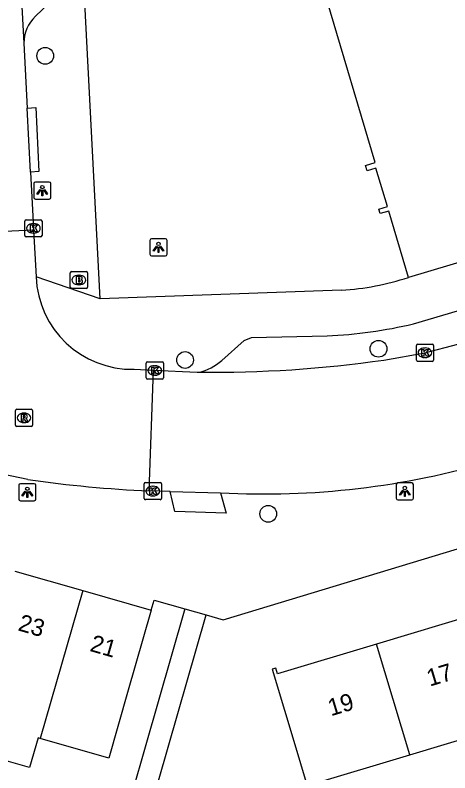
# Model space of a CAD drawing. Extents: x 158087 to 159494, y 382905 to 383981.
# Drawn here: x 158897.94 to 158923.32, y 383337.43 to 383381.71 of the extents above; entities that cross this region are included whole.
import ezdxf

# ---------------------------------------------------------------- set-up
doc = ezdxf.new("R2010")
doc.units = 0
for name, color, linetype in [('IMGEO_Boom', 7, 'Continuous'), ('IMGEO_Brandkraan', 7, 'Continuous'), ('IMGEO_Kolk', 7, 'Continuous'), ('IMGEO_Lichtpunt', 7, 'Continuous'), ('IMGEO_Pand', 7, 'Continuous'), ('IMGEO_Pand_nummerreeks', 7, 'Continuous'), ('IMGEO_Rijbaan_lokaal_open', 7, 'Continuous'), ('IMGEO_Rioolput', 7, 'Continuous'), ('IMGEO_Voetpad_open', 7, 'Continuous')]:
    doc.layers.add(name, color=color, linetype=linetype)

msp = doc.modelspace()

# ---------------------------------------------------------------- linework, layer by layer
at = {"layer": 'IMGEO_Boom'}
for centre in [(158899.692, 383379.334), (158919.154, 383362.212), (158907.858, 383361.557), (158912.717, 383352.566)]:
    msp.add_circle(centre, 0.489, dxfattribs=at)
at = {"layer": 'IMGEO_Brandkraan'}
for p, q in [((158901.156, 383365.806), (158901.156, 383366.658)), ((158901.231, 383366.732), (158902.083, 383366.732)), ((158901.644, 383366.512), (158901.669, 383366.512)), ((158902.157, 383366.658), (158902.157, 383365.806)), ((158902.083, 383365.732), (158901.231, 383365.732)), ((158901.667, 383365.952), (158901.642, 383365.952))]:
    msp.add_line(p, q, dxfattribs=at)
for points in [[(158901.156, 383365.806), (158901.156, 383366.658)], [(158901.231, 383366.732), (158902.083, 383366.732)], [(158902.157, 383366.658), (158902.157, 383365.806)], [(158901.504, 383366.432), (158901.504, 383366.032), (158901.717, 383366.032)], [(158901.735, 383366.432), (158901.504, 383366.432)], [(158901.683, 383366.351), (158901.629, 383366.351), (158901.629, 383366.275)], [(158901.629, 383366.275), (158901.682, 383366.275)], [(158901.691, 383366.199), (158901.629, 383366.199), (158901.629, 383366.118)], [(158901.629, 383366.118), (158901.691, 383366.118)], [(158902.083, 383365.732), (158901.231, 383365.732)]]:
    msp.add_lwpolyline(points, dxfattribs=at)
for centre, radius, start, end in [((158901.233, 383366.656), 0.0765, 91.552, 178.448), ((158901.233, 383366.656), 0.0765, 91.552, 178.448), ((158902.081, 383366.656), 0.0765, 1.552, 88.448), ((158902.081, 383366.656), 0.0765, 1.552, 88.448), ((158901.684, 383366.313), 0.0379, 267.8285, 90.9355), ((158901.692, 383366.158), 0.0404, 269.8759, 90.5077), ((158901.723, 383366.283), 0.251, 268.6676, 293.5347), ((158901.739, 383366.287), 0.145, 59.4692, 91.5367), ((158901.764, 383366.334), 0.0922, 285.5137, 58.1501), ((158901.769, 383366.142), 0.105, 301.3115, 78.989), ((158901.233, 383365.808), 0.0765, 181.552, 268.448), ((158901.233, 383365.808), 0.0765, 181.552, 268.448), ((158902.081, 383365.808), 0.0765, 271.552, 358.448), ((158902.081, 383365.808), 0.0765, 271.552, 358.448)]:
    msp.add_arc(centre, radius, start, end, dxfattribs=at)
for centre, major_axis, ratio, start_param, end_param in [((158901.643, 383366.232), (-0.387, 0.002), 0.722429, 4.712389, 7.853982), ((158901.668, 383366.232), (-0.39, 0.002), 0.717154, 1.570796, 4.712389)]:
    msp.add_ellipse(centre, major_axis=major_axis, ratio=ratio, start_param=start_param, end_param=end_param, dxfattribs=at)
at = {"layer": 'IMGEO_Kolk'}
for p, q in [((158898.505, 383368.826), (158898.505, 383369.678)), ((158898.58, 383369.752), (158899.432, 383369.752)), ((158899.506, 383369.678), (158899.506, 383368.826)), ((158898.993, 383369.532), (158899.018, 383369.532)), ((158899.432, 383368.752), (158898.58, 383368.752)), ((158899.016, 383368.972), (158898.991, 383368.972)), ((158921.438, 383362.479), (158922.29, 383362.479)), ((158921.363, 383361.553), (158921.363, 383362.405)), ((158921.851, 383362.259), (158921.876, 383362.259)), ((158922.364, 383362.405), (158922.364, 383361.553)), ((158921.874, 383361.699), (158921.849, 383361.699)), ((158905.593, 383360.519), (158905.593, 383361.371)), ((158905.668, 383361.445), (158906.52, 383361.445)), ((158906.081, 383361.225), (158906.106, 383361.225)), ((158906.594, 383361.371), (158906.594, 383360.519)), ((158922.29, 383361.479), (158921.438, 383361.479)), ((158906.52, 383360.445), (158905.668, 383360.445)), ((158906.104, 383360.665), (158906.079, 383360.665)), ((158905.475, 383353.469), (158905.475, 383354.321)), ((158905.55, 383354.395), (158906.402, 383354.395)), ((158905.963, 383354.175), (158905.988, 383354.175)), ((158906.476, 383354.321), (158906.476, 383353.469)), ((158905.986, 383353.615), (158905.961, 383353.615)), ((158906.402, 383353.395), (158905.55, 383353.395))]:
    msp.add_line(p, q, dxfattribs=at)
for points in [[(158898.505, 383368.826), (158898.505, 383369.678)], [(158898.58, 383369.752), (158899.432, 383369.752)], [(158899.506, 383369.678), (158899.506, 383368.826)], [(158898.826, 383369.452), (158898.949, 383369.452), (158898.949, 383369.301), (158899.079, 383369.452), (158899.243, 383369.452), (158899.097, 383369.301), (158899.25, 383369.052), (158899.098, 383369.052), (158899.013, 383369.216), (158898.949, 383369.149), (158898.949, 383369.052), (158898.826, 383369.052), (158898.826, 383369.452)], [(158899.432, 383368.752), (158898.58, 383368.752)], [(158921.438, 383362.479), (158922.29, 383362.479)], [(158921.363, 383361.553), (158921.363, 383362.405)], [(158921.684, 383362.179), (158921.807, 383362.179), (158921.807, 383362.028), (158921.937, 383362.179), (158922.101, 383362.179), (158921.955, 383362.028), (158922.108, 383361.779), (158921.956, 383361.779), (158921.871, 383361.943), (158921.807, 383361.876), (158921.807, 383361.779), (158921.684, 383361.779), (158921.684, 383362.179)], [(158922.364, 383362.405), (158922.364, 383361.553)], [(158905.593, 383360.519), (158905.593, 383361.371)], [(158905.668, 383361.445), (158906.52, 383361.445)], [(158905.914, 383361.145), (158906.037, 383361.145), (158906.037, 383360.994), (158906.167, 383361.145), (158906.331, 383361.145), (158906.185, 383360.994), (158906.338, 383360.745), (158906.186, 383360.745), (158906.101, 383360.909), (158906.037, 383360.842), (158906.037, 383360.745), (158905.914, 383360.745), (158905.914, 383361.145)], [(158906.594, 383361.371), (158906.594, 383360.519)], [(158922.29, 383361.479), (158921.438, 383361.479)], [(158906.52, 383360.445), (158905.668, 383360.445)], [(158905.475, 383353.469), (158905.475, 383354.321)], [(158905.55, 383354.395), (158906.402, 383354.395)], [(158905.796, 383354.095), (158905.919, 383354.095), (158905.919, 383353.944), (158906.049, 383354.095), (158906.213, 383354.095), (158906.067, 383353.944), (158906.22, 383353.695), (158906.068, 383353.695), (158905.983, 383353.859), (158905.919, 383353.792), (158905.919, 383353.695), (158905.796, 383353.695), (158905.796, 383354.095)], [(158906.476, 383354.321), (158906.476, 383353.469)], [(158906.402, 383353.395), (158905.55, 383353.395)]]:
    msp.add_lwpolyline(points, dxfattribs=at)
for centre, start, end in [((158898.582, 383369.676), 91.552, 178.448), ((158898.582, 383369.676), 91.552, 178.448), ((158899.43, 383369.676), 1.552, 88.448), ((158899.43, 383369.676), 1.552, 88.448), ((158898.582, 383368.828), 181.552, 268.448), ((158898.582, 383368.828), 181.552, 268.448), ((158899.43, 383368.828), 271.552, 358.448), ((158899.43, 383368.828), 271.552, 358.448), ((158921.44, 383362.403), 91.552, 178.448), ((158921.44, 383362.403), 91.552, 178.448), ((158922.288, 383362.403), 1.552, 88.448), ((158922.288, 383362.403), 1.552, 88.448), ((158905.67, 383361.369), 91.552, 178.448), ((158905.67, 383361.369), 91.552, 178.448), ((158906.518, 383361.369), 1.552, 88.448), ((158906.518, 383361.369), 1.552, 88.448), ((158921.44, 383361.555), 181.552, 268.448), ((158921.44, 383361.555), 181.552, 268.448), ((158922.288, 383361.555), 271.552, 358.448), ((158922.288, 383361.555), 271.552, 358.448), ((158905.67, 383360.521), 181.552, 268.448), ((158905.67, 383360.521), 181.552, 268.448), ((158906.518, 383360.521), 271.552, 358.448), ((158906.518, 383360.521), 271.552, 358.448), ((158905.552, 383354.319), 91.552, 178.448), ((158905.552, 383354.319), 91.552, 178.448), ((158906.4, 383354.319), 1.552, 88.448), ((158906.4, 383354.319), 1.552, 88.448), ((158905.552, 383353.471), 181.552, 268.448), ((158905.552, 383353.471), 181.552, 268.448), ((158906.4, 383353.471), 271.552, 358.448), ((158906.4, 383353.471), 271.552, 358.448)]:
    msp.add_arc(centre, 0.0765, start, end, dxfattribs=at)
for centre, major_axis, ratio, start_param, end_param in [((158898.992, 383369.252), (-0.387, 0.002), 0.722429, 4.712389, 7.853982), ((158899.017, 383369.252), (-0.39, 0.002), 0.717154, 1.570796, 4.712389), ((158921.85, 383361.979), (-0.387, 0.002), 0.722429, 4.712389, 7.853982), ((158921.875, 383361.979), (-0.39, 0.002), 0.717154, 1.570796, 4.712389), ((158906.08, 383360.945), (-0.387, 0.002), 0.722429, 4.712389, 7.853982), ((158906.105, 383360.945), (-0.39, 0.002), 0.717154, 1.570796, 4.712389), ((158905.962, 383353.895), (-0.387, 0.002), 0.722429, 4.712389, 7.853982), ((158905.987, 383353.895), (-0.39, 0.002), 0.717154, 1.570796, 4.712389)]:
    msp.add_ellipse(centre, major_axis=major_axis, ratio=ratio, start_param=start_param, end_param=end_param, dxfattribs=at)
at = {"layer": 'IMGEO_Lichtpunt'}
for p, q in [((158899.023, 383371.865), (158899.023, 383371.058)), ((158899.023, 383371.865), (158899.023, 383371.058)), ((158899.925, 383371.96), (158899.117, 383371.96)), ((158899.925, 383371.96), (158899.117, 383371.96)), ((158900.019, 383371.058), (158900.019, 383371.865)), ((158900.019, 383371.058), (158900.019, 383371.865)), ((158899.117, 383370.964), (158899.925, 383370.964)), ((158899.117, 383370.964), (158899.925, 383370.964)), ((158905.808, 383368.545), (158905.808, 383367.738)), ((158905.808, 383368.545), (158905.808, 383367.738)), ((158906.71, 383368.64), (158905.902, 383368.64)), ((158906.71, 383368.64), (158905.902, 383368.64)), ((158906.804, 383367.738), (158906.804, 383368.545)), ((158906.804, 383367.738), (158906.804, 383368.545)), ((158905.902, 383367.644), (158906.71, 383367.644)), ((158905.902, 383367.644), (158906.71, 383367.644)), ((158898.149, 383354.233), (158898.149, 383353.426)), ((158898.149, 383354.233), (158898.149, 383353.426)), ((158899.051, 383354.328), (158898.243, 383354.328)), ((158899.051, 383354.328), (158898.243, 383354.328)), ((158899.145, 383353.426), (158899.145, 383354.233)), ((158899.145, 383353.426), (158899.145, 383354.233)), ((158920.193, 383354.28), (158920.193, 383353.473)), ((158920.193, 383354.28), (158920.193, 383353.473)), ((158921.095, 383354.375), (158920.287, 383354.375)), ((158921.095, 383354.375), (158920.287, 383354.375)), ((158921.189, 383353.473), (158921.189, 383354.28)), ((158921.189, 383353.473), (158921.189, 383354.28)), ((158898.243, 383353.332), (158899.051, 383353.332)), ((158898.243, 383353.332), (158899.051, 383353.332)), ((158920.287, 383353.379), (158921.095, 383353.379)), ((158920.287, 383353.379), (158921.095, 383353.379))]:
    msp.add_line(p, q, dxfattribs=at)
for points in [[(158899.397, 383371.529), (158899.436, 383371.501), (158899.248, 383371.239), (158899.21, 383371.266), (158899.397, 383371.529)], [(158899.499, 383371.481), (158899.546, 383371.481), (158899.546, 383371.159), (158899.499, 383371.159), (158899.499, 383371.481)], [(158899.609, 383371.501), (158899.647, 383371.528), (158899.834, 383371.266), (158899.795, 383371.238), (158899.609, 383371.501)], [(158906.182, 383368.209), (158906.221, 383368.181), (158906.033, 383367.919), (158905.995, 383367.946), (158906.182, 383368.209)], [(158906.284, 383368.161), (158906.331, 383368.161), (158906.331, 383367.839), (158906.284, 383367.839), (158906.284, 383368.161)], [(158906.394, 383368.181), (158906.432, 383368.208), (158906.619, 383367.946), (158906.58, 383367.918), (158906.394, 383368.181)], [(158898.523, 383353.897), (158898.562, 383353.869), (158898.374, 383353.607), (158898.336, 383353.634), (158898.523, 383353.897)], [(158898.625, 383353.849), (158898.672, 383353.849), (158898.672, 383353.527), (158898.625, 383353.527), (158898.625, 383353.849)], [(158898.735, 383353.869), (158898.773, 383353.896), (158898.96, 383353.634), (158898.921, 383353.606), (158898.735, 383353.869)], [(158920.567, 383353.944), (158920.606, 383353.916), (158920.418, 383353.654), (158920.38, 383353.681), (158920.567, 383353.944)], [(158920.669, 383353.896), (158920.716, 383353.896), (158920.716, 383353.574), (158920.669, 383353.574), (158920.669, 383353.896)], [(158920.779, 383353.916), (158920.817, 383353.943), (158921.004, 383353.681), (158920.965, 383353.653), (158920.779, 383353.916)]]:
    msp.add_lwpolyline(points, dxfattribs=at)
for centre in [(158899.522, 383371.663), (158906.307, 383368.343), (158898.648, 383354.031), (158920.692, 383354.078)]:
    msp.add_circle(centre, 0.0994, dxfattribs=at)
for centre, start, end in [((158899.117, 383371.865), 90, 180), ((158899.117, 383371.865), 90, 180), ((158899.925, 383371.865), 0, 90), ((158899.925, 383371.865), 0, 90), ((158899.117, 383371.058), 180, 270), ((158899.117, 383371.058), 180, 270), ((158899.925, 383371.058), 270, 0), ((158899.925, 383371.058), 270, 360), ((158905.902, 383368.545), 90, 180), ((158905.902, 383368.545), 90, 180), ((158906.71, 383368.545), 0, 90), ((158906.71, 383368.545), 0, 90), ((158905.902, 383367.738), 180, 270), ((158905.902, 383367.738), 180, 270), ((158906.71, 383367.738), 270, 0), ((158906.71, 383367.738), 270, 360), ((158898.243, 383354.233), 90, 180), ((158898.243, 383354.233), 90, 180), ((158899.051, 383354.233), 0, 90), ((158899.051, 383354.233), 0, 90), ((158920.287, 383354.28), 90, 180), ((158920.287, 383354.28), 90, 180), ((158921.095, 383354.28), 0, 90), ((158921.095, 383354.28), 0, 90), ((158898.243, 383353.426), 180, 270), ((158898.243, 383353.426), 180, 270), ((158899.051, 383353.426), 270, 0), ((158899.051, 383353.426), 270, 360), ((158920.287, 383353.473), 180, 270), ((158920.287, 383353.473), 180, 270), ((158921.095, 383353.473), 270, 0), ((158921.095, 383353.473), 270, 360)]:
    msp.add_arc(centre, 0.0946, start, end, dxfattribs=at)
at = {"layer": 'IMGEO_Pand'}
for points in [[(158920.898, 383366.383), (158919.749, 383370.262), (158919.247, 383370.113), (158919.167, 383370.382), (158919.671, 383370.531), (158919.007, 383372.772), (158918.485, 383372.617), (158918.393, 383372.93), (158918.956, 383373.097), (158916.131, 383382.636), (158919.916, 383383.757), (158921.657, 383386.888)], [(158925.931, 383367.872), (158920.898, 383366.383)], [(158897.922, 383349.213), (158901.882, 383348.078)], [(158901.882, 383348.078), (158899.405, 383339.443)], [(158901.882, 383348.078), (158905.881, 383346.931)], [(158905.881, 383346.931), (158904.503, 383342.125), (158903.405, 383338.296), (158899.405, 383339.443)], [(158924.849, 383346.702), (158919.041, 383344.958)], [(158919.041, 383344.958), (158913.251, 383343.219), (158913.149, 383343.553), (158912.938, 383343.489), (158914.376, 383338.701), (158915.084, 383336.345), (158915.296, 383336.409), (158915.194, 383336.745), (158920.986, 383338.484)], [(158920.986, 383338.484), (158919.041, 383344.958)], [(158899.405, 383339.443), (158899.272, 383339.481), (158898.772, 383337.74), (158894.947, 383338.837), (158895.446, 383340.579)], [(158920.986, 383338.484), (158926.794, 383340.229)]]:
    msp.add_lwpolyline(points, dxfattribs=at)
at = {"layer": 'IMGEO_Rijbaan_lokaal_open'}
for points in [[(158896.019, 383426.484), (158897.244, 383402.134), (158898.446, 383380.066)], [(158898.446, 383380.066), (158898.642, 383376.28)], [(158898.835, 383372.537), (158898.642, 383376.28)], [(158898.835, 383372.537), (158899.005, 383369.252), (158899.011, 383369.142)], [(158899.011, 383369.142), (158894.744, 383368.957)], [(158899.011, 383369.142), (158899.156, 383366.41)], [(158919.464, 383361.557), (158921.866, 383361.978), (158923.788, 383362.481), (158941.259, 383367.613)], [(158904.879, 383361.012), (158906.023, 383360.961)], [(158905.763, 383353.903), (158906.023, 383360.961)], [(158906.023, 383360.961), (158908.574, 383360.846), (158908.676, 383360.845)], [(158898.685, 383354.576), (158895.754, 383355.173), (158886.403, 383357.857)], [(158906.99, 383353.872), (158905.763, 383353.903)], [(158906.99, 383353.872), (158909.932, 383353.802)]]:
    msp.add_lwpolyline(points, dxfattribs=at)
for centre, radius, start, end in [((158904.78, 383366.64), 5.629, 182.3391, 271.0087), ((158909.461, 383431.031), 70.191, 269.359, 278.193), ((158912.536, 383400.116), 46.387, 266.7816, 286.6469), ((158909.027, 383425.789), 71.96, 261.73679, 267.40012)]:
    msp.add_arc(centre, radius, start, end, dxfattribs=at)
at = {"layer": 'IMGEO_Rioolput'}
for p, q in [((158897.953, 383357.75), (158897.953, 383358.602)), ((158898.028, 383358.676), (158898.88, 383358.676)), ((158898.954, 383358.602), (158898.954, 383357.75)), ((158898.441, 383358.456), (158898.466, 383358.456)), ((158898.88, 383357.676), (158898.028, 383357.676)), ((158898.464, 383357.896), (158898.439, 383357.896))]:
    msp.add_line(p, q, dxfattribs=at)
for points in [[(158897.953, 383357.75), (158897.953, 383358.602)], [(158898.028, 383358.676), (158898.88, 383358.676)], [(158898.954, 383358.602), (158898.954, 383357.75)], [(158898.542, 383358.374), (158898.29, 383358.376), (158898.29, 383357.976)], [(158898.29, 383357.976), (158898.414, 383357.976), (158898.414, 383358.138), (158898.425, 383358.138)], [(158898.468, 383358.295), (158898.414, 383358.295), (158898.414, 383358.214)], [(158898.414, 383358.214), (158898.466, 383358.214)], [(158898.472, 383358.109), (158898.543, 383357.976), (158898.683, 383357.976), (158898.618, 383358.102)], [(158898.88, 383357.676), (158898.028, 383357.676)]]:
    msp.add_lwpolyline(points, dxfattribs=at)
for centre, radius, start, end in [((158898.03, 383358.6), 0.0765, 91.552, 178.448), ((158898.03, 383358.6), 0.0765, 91.552, 178.448), ((158898.878, 383358.6), 0.0765, 1.552, 88.448), ((158898.878, 383358.6), 0.0765, 1.552, 88.448), ((158898.424, 383358.085), 0.0533, 26.0293, 88.6989), ((158898.45, 383358.403), 0.19, 274.7715, 282.9687), ((158898.474, 383358.199), 0.0964, 77.0061, 93.1865), ((158898.488, 383358.256), 0.0378, 276.6634, 79.6772), ((158898.541, 383358.264), 0.109, 350.3612, 89.416), ((158898.539, 383358.264), 0.112, 277.5842, 350.9817), ((158898.523, 383358.049), 0.108, 29.5134, 73.7905), ((158898.03, 383357.752), 0.0765, 181.552, 268.448), ((158898.03, 383357.752), 0.0765, 181.552, 268.448), ((158898.878, 383357.752), 0.0765, 271.552, 358.448), ((158898.878, 383357.752), 0.0765, 271.552, 358.448)]:
    msp.add_arc(centre, radius, start, end, dxfattribs=at)
for centre, major_axis, ratio, start_param, end_param in [((158898.44, 383358.176), (-0.387, 0.002), 0.722429, 4.712389, 7.853982), ((158898.465, 383358.176), (-0.39, 0.002), 0.717154, 1.570796, 4.712389)]:
    msp.add_ellipse(centre, major_axis=major_axis, ratio=ratio, start_param=start_param, end_param=end_param, dxfattribs=at)
at = {"layer": 'IMGEO_Voetpad_open'}
for points in [[(158902.894, 383365.138), (158901.056, 383400.874)], [(158899.918, 383382.412), (158899.123, 383381.647)], [(158898.642, 383376.28), (158899.137, 383376.309), (158899.327, 383372.566), (158898.835, 383372.537)], [(158921.201, 383363.675), (158938.004, 383368.635)], [(158902.894, 383365.138), (158899.156, 383366.41)], [(158916.998, 383365.647), (158902.894, 383365.138)], [(158909.999, 383361.529), (158911.306, 383362.693), (158911.739, 383362.869), (158916.147, 383362.975)], [(158909.091, 383346.657), (158910.089, 383346.37), (158947.093, 383357.596), (158947.173, 383357.395), (158948.88, 383357.985)], [(158909.932, 383353.802), (158910.251, 383352.602), (158907.269, 383352.698), (158906.99, 383353.872)], [(158905.881, 383346.931), (158906.052, 383347.53), (158907.853, 383347.013)], [(158907.853, 383347.013), (158902.448, 383328.204)], [(158907.853, 383347.013), (158909.091, 383346.657)], [(158921.864, 383320.891), (158916.25, 383320.678), (158904.351, 383323.893), (158902.99, 383325.423), (158909.091, 383346.657)]]:
    msp.add_lwpolyline(points, dxfattribs=at)
for centre, radius, start, end in [((158900.637, 383380.063), 2.191, 133.7082, 179.9296), ((158916.222, 383380.457), 14.831, 272.9974, 288.3767), ((158915.09, 383389.2), 26.247, 272.3077, 283.4634), ((158908.013, 383363.749), 2.978, 282.8605, 311.8181)]:
    msp.add_arc(centre, radius, start, end, dxfattribs=at)

# ---------------------------------------------------------------- texts
at = {"layer": 'IMGEO_Pand_nummerreeks'}
for s, rotation, p in [('23', 343.9973, (158898.054, 383345.764)), ('21', 344.0001, (158902.248, 383344.561)), ('17', 16.7153, (158922.145, 383342.466)), ('19', 16.7153, (158916.375, 383340.733))]:
    msp.add_text(s, height=1, rotation=rotation, dxfattribs=at).set_placement(p)

doc.saveas('drawing.dxf')
